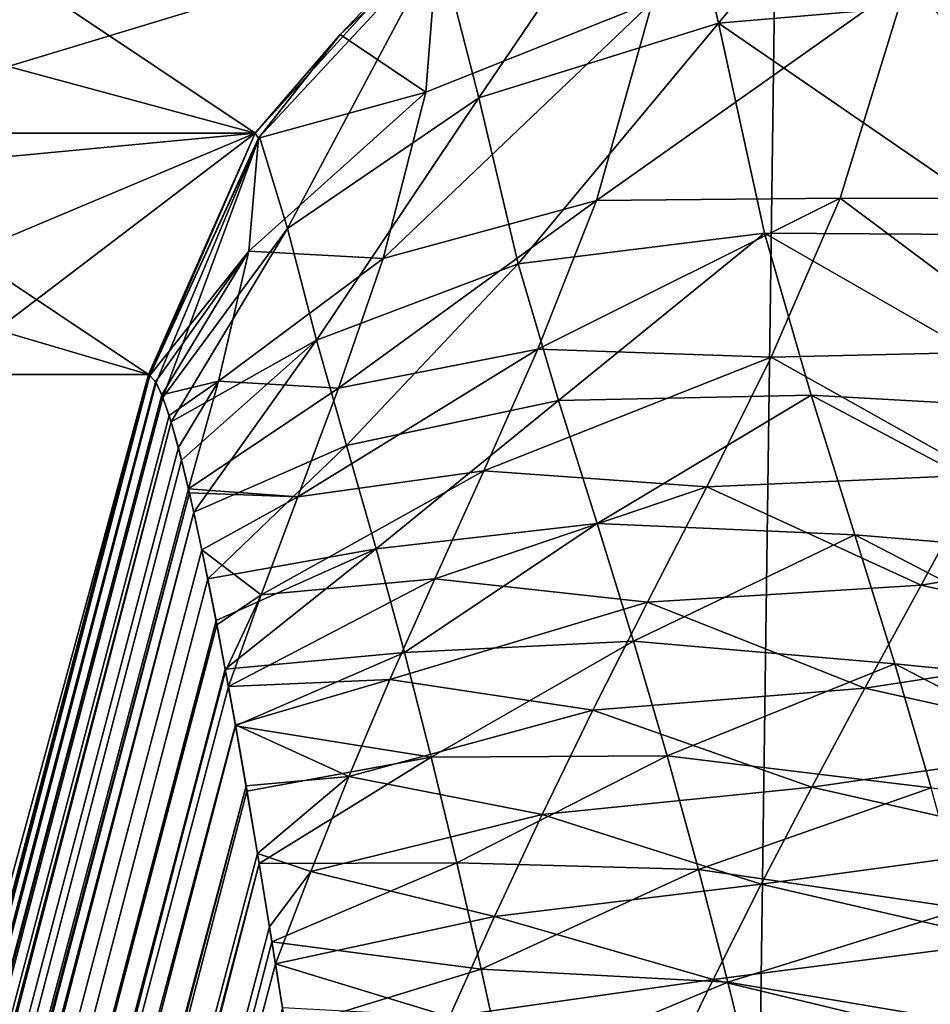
# Model space of a CAD drawing. Header units: millimetres. Extents: x -271.8 to -228.2, y -33.7 to 39.
# Tile 254 of 309: x -233.516 to -233.296, y 19.889 to 20.126. Entities that reach past the tile are written whole.
import ezdxf

# ---------------------------------------------------------------- set-up
doc = ezdxf.new("R2010")
doc.units = ezdxf.units.MM
doc.header["$LTSCALE"] = 21.359881
for name, color, linetype in [('228', 7, 'CONTINUOUS'), ('229', 7, 'CONTINUOUS'), ('238', 7, 'CONTINUOUS'), ('240', 7, 'CONTINUOUS'), ('244', 7, 'CONTINUOUS'), ('245', 7, 'CONTINUOUS'), ('246', 7, 'CONTINUOUS'), ('67', 7, 'CONTINUOUS'), ('68', 7, 'CONTINUOUS'), ('69', 7, 'CONTINUOUS'), ('71', 7, 'CONTINUOUS'), ('76', 7, 'CONTINUOUS'), ('77', 7, 'CONTINUOUS'), ('80', 7, 'CONTINUOUS')]:
    doc.layers.add(name, color=color, linetype=linetype)

msp = doc.modelspace()

# ---------------------------------------------------------------- linework, layer by layer
at = {"layer": '228', "color": 3, "linetype": 'CONTINUOUS'}
for points in [[(-233.54822, 20.12957, 2.60759), (-233.57251, 20.09896, 2.60374), (-233.41673, 20.14613, 1.75154), (-233.54822, 20.12957, 2.60759)], [(-233.41673, 20.14613, 1.75154), (-233.57251, 20.09896, 2.60374), (-233.45945, 20.09896, 1.74704), (-233.41673, 20.14613, 1.75154)], [(-233.59811, 20.04067, 2.59968), (-233.53612, 20.04067, 2.17276), (-233.45945, 20.09896, 1.74704), (-233.59811, 20.04067, 2.59968)], [(-233.5793, 20.08763, 2.60266), (-233.59811, 20.04067, 2.59968), (-233.45945, 20.09896, 1.74704), (-233.5793, 20.08763, 2.60266)], [(-233.57251, 20.09896, 2.60374), (-233.5793, 20.08763, 2.60266), (-233.45945, 20.09896, 1.74704), (-233.57251, 20.09896, 2.60374)], [(-233.53612, 20.04067, 2.17276), (-233.48523, 20.04067, 1.74432), (-233.45945, 20.09896, 1.74704), (-233.53612, 20.04067, 2.17276)]]:
    msp.add_3dface(points, dxfattribs=at)
at = {"layer": '229', "color": 3, "linetype": 'CONTINUOUS'}
for points in [[(-233.55316, 20.12427, -2.6068), (-233.53008, 20.14613, -2.61046), (-233.45945, 20.09896, -1.74704), (-233.55316, 20.12427, -2.6068)], [(-233.45945, 20.09896, -1.74704), (-233.53008, 20.14613, -2.61046), (-233.41673, 20.14613, -1.75155), (-233.45945, 20.09896, -1.74704)], [(-233.57251, 20.09896, -2.60373), (-233.55316, 20.12427, -2.6068), (-233.45945, 20.09896, -1.74704), (-233.57251, 20.09896, -2.60373)], [(-233.57251, 20.09896, -2.60373), (-233.48523, 20.04067, -1.74432), (-233.58762, 20.07086, -2.60134), (-233.57251, 20.09896, -2.60373)], [(-233.48523, 20.04067, -1.74432), (-233.57251, 20.09896, -2.60373), (-233.45945, 20.09896, -1.74704), (-233.48523, 20.04067, -1.74432)], [(-233.48523, 20.04067, -1.74432), (-233.53612, 20.04067, -2.17273), (-233.58762, 20.07086, -2.60134), (-233.48523, 20.04067, -1.74432)]]:
    msp.add_3dface(points, dxfattribs=at)
at = {"layer": '238', "color": 3, "linetype": 'CONTINUOUS'}
for points in [[(-233.48493, 20.04043, 1.74086), (-234.04624, 17.90731, 1.69157), (-234.66644, 15.52425, 1.5975), (-233.48493, 20.04043, 1.74086)], [(-233.48493, 20.04043, 1.74086), (-234.66644, 15.52425, 1.5975), (-233.48344, 20.03873, 1.7261), (-233.48493, 20.04043, 1.74086)], [(-233.48344, 20.03873, 1.7261), (-234.66644, 15.52425, 1.5975), (-233.48178, 20.03515, 1.7118), (-233.48344, 20.03873, 1.7261)], [(-233.48178, 20.03515, 1.7118), (-234.66644, 15.52425, 1.5975), (-233.47979, 20.02927, 1.69673), (-233.48178, 20.03515, 1.7118)], [(-234.66644, 15.52425, 1.5975), (-234.65391, 15.52638, 1.56024), (-233.47979, 20.02927, 1.69673), (-234.66644, 15.52425, 1.5975)], [(-233.47979, 20.02927, 1.69673), (-234.65391, 15.52638, 1.56024), (-233.47725, 20.02001, 1.67977), (-233.47979, 20.02927, 1.69673)], [(-233.47725, 20.02001, 1.67977), (-234.65391, 15.52638, 1.56024), (-233.4743, 20.00746, 1.66233), (-233.47725, 20.02001, 1.67977)], [(-234.65391, 15.52638, 1.56024), (-234.63662, 15.52968, 1.52567), (-233.4743, 20.00746, 1.66233), (-234.65391, 15.52638, 1.56024)], [(-233.4743, 20.00746, 1.66233), (-234.63662, 15.52968, 1.52567), (-233.4709, 19.99133, 1.64455), (-233.4743, 20.00746, 1.66233)], [(-233.4709, 19.99133, 1.64455), (-234.63662, 15.52968, 1.52567), (-233.46893, 19.98129, 1.6351), (-233.4709, 19.99133, 1.64455)], [(-233.46893, 19.98129, 1.6351), (-234.63662, 15.52968, 1.52567), (-233.46672, 19.96956, 1.62513), (-233.46893, 19.98129, 1.6351)], [(-234.63662, 15.52968, 1.52567), (-234.6147, 15.53409, 1.4936), (-233.46672, 19.96956, 1.62513), (-234.63662, 15.52968, 1.52567)], [(-233.46672, 19.96956, 1.62513), (-234.6147, 15.53409, 1.4936), (-233.46423, 19.95583, 1.61462), (-233.46672, 19.96956, 1.62513)], [(-233.46423, 19.95583, 1.61462), (-234.6147, 15.53409, 1.4936), (-233.46147, 19.94003, 1.60371), (-233.46423, 19.95583, 1.61462)], [(-233.46147, 19.94003, 1.60371), (-234.6147, 15.53409, 1.4936), (-233.45853, 19.9226, 1.59283), (-233.46147, 19.94003, 1.60371)], [(-234.6147, 15.53409, 1.4936), (-234.58832, 15.53959, 1.46424), (-233.45853, 19.9226, 1.59283), (-234.6147, 15.53409, 1.4936)], [(-233.45853, 19.9226, 1.59283), (-234.58832, 15.53959, 1.46424), (-233.45543, 19.90364, 1.58212), (-233.45853, 19.9226, 1.59283)], [(-233.45543, 19.90364, 1.58212), (-234.58832, 15.53959, 1.46424), (-233.45208, 19.8826, 1.57133), (-233.45543, 19.90364, 1.58212)]]:
    msp.add_3dface(points, dxfattribs=at)
at = {"layer": '240', "color": 3, "linetype": 'CONTINUOUS'}
for points in [[(-234.1043, 17.68666, -1.68647), (-233.48493, 20.04043, -1.74086), (-233.48356, 20.03892, -1.7272), (-234.1043, 17.68666, -1.68647)], [(-234.67354, 15.52339, -1.63648), (-234.1043, 17.68666, -1.68647), (-233.48356, 20.03892, -1.7272), (-234.67354, 15.52339, -1.63648)], [(-233.48205, 20.03582, -1.71398), (-234.67354, 15.52339, -1.63648), (-233.48356, 20.03892, -1.7272), (-233.48205, 20.03582, -1.71398)], [(-234.66687, 15.52418, -1.59918), (-234.67354, 15.52339, -1.63648), (-233.48205, 20.03582, -1.71398), (-234.66687, 15.52418, -1.59918)], [(-233.48027, 20.03081, -1.70018), (-234.66687, 15.52418, -1.59918), (-233.48205, 20.03582, -1.71398), (-233.48027, 20.03081, -1.70018)], [(-233.47804, 20.02306, -1.6848), (-234.66687, 15.52418, -1.59918), (-233.48027, 20.03081, -1.70018), (-233.47804, 20.02306, -1.6848)], [(-233.47557, 20.01308, -1.66961), (-234.66687, 15.52418, -1.59918), (-233.47804, 20.02306, -1.6848), (-233.47557, 20.01308, -1.66961)], [(-233.47535, 20.01214, -1.66833), (-234.66687, 15.52418, -1.59918), (-233.47557, 20.01308, -1.66961), (-233.47535, 20.01214, -1.66833)], [(-234.65516, 15.52616, -1.56329), (-234.66687, 15.52418, -1.59918), (-233.47535, 20.01214, -1.66833), (-234.65516, 15.52616, -1.56329)], [(-233.47233, 19.99832, -1.65179), (-234.65516, 15.52616, -1.56329), (-233.47535, 20.01214, -1.66833), (-233.47233, 19.99832, -1.65179)], [(-233.46873, 19.98025, -1.63417), (-234.65516, 15.52616, -1.56329), (-233.47233, 19.99832, -1.65179), (-233.46873, 19.98025, -1.63417)], [(-234.63836, 15.52934, -1.52867), (-234.65516, 15.52616, -1.56329), (-233.46873, 19.98025, -1.63417), (-234.63836, 15.52934, -1.52867)], [(-233.46662, 19.96904, -1.62472), (-234.63836, 15.52934, -1.52867), (-233.46873, 19.98025, -1.63417), (-233.46662, 19.96904, -1.62472)], [(-233.46594, 19.96532, -1.62177), (-234.63836, 15.52934, -1.52867), (-233.46662, 19.96904, -1.62472), (-233.46594, 19.96532, -1.62177)], [(-233.46427, 19.95608, -1.6148), (-234.63836, 15.52934, -1.52867), (-233.46594, 19.96532, -1.62177), (-233.46427, 19.95608, -1.6148)], [(-233.46169, 19.94132, -1.60456), (-234.63836, 15.52934, -1.52867), (-233.46427, 19.95608, -1.6148), (-233.46169, 19.94132, -1.60456)], [(-234.61679, 15.53367, -1.49628), (-234.63836, 15.52934, -1.52867), (-233.46169, 19.94132, -1.60456), (-234.61679, 15.53367, -1.49628)], [(-233.45893, 19.92502, -1.59428), (-234.61679, 15.53367, -1.49628), (-233.46169, 19.94132, -1.60456), (-233.45893, 19.92502, -1.59428)], [(-233.45602, 19.90729, -1.5841), (-234.61679, 15.53367, -1.49628), (-233.45893, 19.92502, -1.59428), (-233.45602, 19.90729, -1.5841)], [(-233.45458, 19.89838, -1.57932), (-234.61679, 15.53367, -1.49628), (-233.45602, 19.90729, -1.5841), (-233.45458, 19.89838, -1.57932)], [(-233.4529, 19.88777, -1.57388), (-234.61679, 15.53367, -1.49628), (-233.45458, 19.89838, -1.57932), (-233.4529, 19.88777, -1.57388)]]:
    msp.add_3dface(points, dxfattribs=at)
at = {"layer": '244', "color": 3, "linetype": 'CONTINUOUS'}
for points in [[(-233.41539, 20.14453, -1.73194), (-233.41826, 20.10888, -1.65816), (-233.43891, 20.12285, -1.73317), (-233.41539, 20.14453, -1.73194)], [(-233.41539, 20.14453, -1.73194), (-233.36347, 20.13072, -1.63495), (-233.41826, 20.10888, -1.65816), (-233.41539, 20.14453, -1.73194)], [(-233.30193, 20.13582, -1.62105), (-233.31809, 20.08329, -1.57718), (-233.37701, 20.08275, -1.59741), (-233.30193, 20.13582, -1.62105)], [(-233.36347, 20.13072, -1.63495), (-233.30193, 20.13582, -1.62105), (-233.37701, 20.08275, -1.59741), (-233.36347, 20.13072, -1.63495)], [(-233.30193, 20.13582, -1.62105), (-233.25275, 20.08315, -1.58008), (-233.31809, 20.08329, -1.57718), (-233.30193, 20.13582, -1.62105)], [(-233.23787, 20.13254, -1.62853), (-233.25275, 20.08315, -1.58008), (-233.30193, 20.13582, -1.62105), (-233.23787, 20.13254, -1.62853)], [(-233.36347, 20.13072, -1.63495), (-233.37701, 20.08275, -1.59741), (-233.42857, 20.06874, -1.63015), (-233.36347, 20.13072, -1.63495)], [(-233.41826, 20.10888, -1.65816), (-233.36347, 20.13072, -1.63495), (-233.42857, 20.06874, -1.63015), (-233.41826, 20.10888, -1.65816)], [(-233.43891, 20.12285, -1.73317), (-233.41826, 20.10888, -1.65816), (-233.45868, 20.09776, -1.7351), (-233.43891, 20.12285, -1.73317)], [(-233.41826, 20.10888, -1.65816), (-233.42857, 20.06874, -1.63015), (-233.46102, 20.07051, -1.68682), (-233.41826, 20.10888, -1.65816)], [(-233.45868, 20.09776, -1.7351), (-233.41826, 20.10888, -1.65816), (-233.46102, 20.07051, -1.68682), (-233.45868, 20.09776, -1.7351)], [(-233.48493, 20.04043, -1.74086), (-233.45868, 20.09776, -1.7351), (-233.46102, 20.07051, -1.68682), (-233.48493, 20.04043, -1.74086)], [(-233.31809, 20.08329, -1.57718), (-233.33481, 20.04486, -1.55872), (-233.39114, 20.04678, -1.58325), (-233.31809, 20.08329, -1.57718)], [(-233.37701, 20.08275, -1.59741), (-233.31809, 20.08329, -1.57718), (-233.39114, 20.04678, -1.58325), (-233.37701, 20.08275, -1.59741)], [(-233.31809, 20.08329, -1.57718), (-233.2688, 20.0464, -1.5566), (-233.33481, 20.04486, -1.55872), (-233.31809, 20.08329, -1.57718)], [(-233.25275, 20.08315, -1.58008), (-233.2688, 20.0464, -1.5566), (-233.31809, 20.08329, -1.57718), (-233.25275, 20.08315, -1.58008)], [(-233.37701, 20.08275, -1.59741), (-233.39114, 20.04678, -1.58325), (-233.43935, 20.03736, -1.62118), (-233.37701, 20.08275, -1.59741)], [(-233.42857, 20.06874, -1.63015), (-233.37701, 20.08275, -1.59741), (-233.43935, 20.03736, -1.62118), (-233.42857, 20.06874, -1.63015)], [(-233.48356, 20.03892, -1.7272), (-233.48493, 20.04043, -1.74086), (-233.46102, 20.07051, -1.68682), (-233.48356, 20.03892, -1.7272)], [(-233.48205, 20.03582, -1.71398), (-233.48356, 20.03892, -1.7272), (-233.46102, 20.07051, -1.68682), (-233.48205, 20.03582, -1.71398)], [(-233.48205, 20.03582, -1.71398), (-233.46102, 20.07051, -1.68682), (-233.46832, 20.03909, -1.67174), (-233.48205, 20.03582, -1.71398)], [(-233.46102, 20.07051, -1.68682), (-233.42857, 20.06874, -1.63015), (-233.46832, 20.03909, -1.67174), (-233.46102, 20.07051, -1.68682)], [(-233.42857, 20.06874, -1.63015), (-233.43935, 20.03736, -1.62118), (-233.46832, 20.03909, -1.67174), (-233.42857, 20.06874, -1.63015)], [(-233.39114, 20.04678, -1.58325), (-233.4042, 20.01744, -1.57741), (-233.4492, 20.01114, -1.61901), (-233.39114, 20.04678, -1.58325)], [(-233.43935, 20.03736, -1.62118), (-233.39114, 20.04678, -1.58325), (-233.4492, 20.01114, -1.61901), (-233.43935, 20.03736, -1.62118)], [(-233.39114, 20.04678, -1.58325), (-233.33481, 20.04486, -1.55872), (-233.4042, 20.01744, -1.57741), (-233.39114, 20.04678, -1.58325)], [(-233.2688, 20.0464, -1.5566), (-233.28415, 20.01647, -1.54252), (-233.33481, 20.04486, -1.55872), (-233.2688, 20.0464, -1.5566)], [(-233.33481, 20.04486, -1.55872), (-233.35036, 20.01359, -1.54924), (-233.4042, 20.01744, -1.57741), (-233.33481, 20.04486, -1.55872)], [(-233.33481, 20.04486, -1.55872), (-233.28415, 20.01647, -1.54252), (-233.35036, 20.01359, -1.54924), (-233.33481, 20.04486, -1.55872)], [(-233.48027, 20.03081, -1.70018), (-233.48205, 20.03582, -1.71398), (-233.46832, 20.03909, -1.67174), (-233.48027, 20.03081, -1.70018)], [(-233.47804, 20.02306, -1.6848), (-233.48027, 20.03081, -1.70018), (-233.46832, 20.03909, -1.67174), (-233.47804, 20.02306, -1.6848)], [(-233.47557, 20.01308, -1.66961), (-233.47804, 20.02306, -1.6848), (-233.46832, 20.03909, -1.67174), (-233.47557, 20.01308, -1.66961)], [(-233.43935, 20.03736, -1.62118), (-233.47557, 20.01308, -1.66961), (-233.46832, 20.03909, -1.67174), (-233.43935, 20.03736, -1.62118)], [(-233.47557, 20.01308, -1.66961), (-233.43935, 20.03736, -1.62118), (-233.4492, 20.01114, -1.61901), (-233.47557, 20.01308, -1.66961)], [(-233.4042, 20.01744, -1.57741), (-233.41607, 19.99137, -1.57519), (-233.45802, 19.98749, -1.61967), (-233.4042, 20.01744, -1.57741)], [(-233.4492, 20.01114, -1.61901), (-233.4042, 20.01744, -1.57741), (-233.45802, 19.98749, -1.61967), (-233.4492, 20.01114, -1.61901)], [(-233.4042, 20.01744, -1.57741), (-233.35036, 20.01359, -1.54924), (-233.41607, 19.99137, -1.57519), (-233.4042, 20.01744, -1.57741)], [(-233.28415, 20.01647, -1.54252), (-233.29859, 19.98985, -1.53295), (-233.35036, 20.01359, -1.54924), (-233.28415, 20.01647, -1.54252)], [(-233.28415, 20.01647, -1.54252), (-233.22433, 20.00213, -1.55104), (-233.29859, 19.98985, -1.53295), (-233.28415, 20.01647, -1.54252)], [(-233.47535, 20.01214, -1.66833), (-233.47557, 20.01308, -1.66961), (-233.4492, 20.01114, -1.61901), (-233.47535, 20.01214, -1.66833)], [(-233.47233, 19.99832, -1.65179), (-233.47535, 20.01214, -1.66833), (-233.4492, 20.01114, -1.61901), (-233.47233, 19.99832, -1.65179)], [(-233.35036, 20.01359, -1.54924), (-233.36466, 19.98572, -1.54384), (-233.41607, 19.99137, -1.57519), (-233.35036, 20.01359, -1.54924)], [(-233.35036, 20.01359, -1.54924), (-233.29859, 19.98985, -1.53295), (-233.36466, 19.98572, -1.54384), (-233.35036, 20.01359, -1.54924)], [(-233.47233, 19.99832, -1.65179), (-233.4492, 20.01114, -1.61901), (-233.45802, 19.98749, -1.61967), (-233.47233, 19.99832, -1.65179)], [(-233.22433, 20.00213, -1.55104), (-233.2385, 19.97618, -1.53812), (-233.29859, 19.98985, -1.53295), (-233.22433, 20.00213, -1.55104)], [(-233.46873, 19.98025, -1.63417), (-233.47233, 19.99832, -1.65179), (-233.45802, 19.98749, -1.61967), (-233.46873, 19.98025, -1.63417)], [(-233.46594, 19.96532, -1.62177), (-233.41607, 19.99137, -1.57519), (-233.42691, 19.967, -1.57485), (-233.46594, 19.96532, -1.62177)], [(-233.41607, 19.99137, -1.57519), (-233.46594, 19.96532, -1.62177), (-233.45802, 19.98749, -1.61967), (-233.41607, 19.99137, -1.57519)], [(-233.41607, 19.99137, -1.57519), (-233.36466, 19.98572, -1.54384), (-233.42691, 19.967, -1.57485), (-233.41607, 19.99137, -1.57519)], [(-233.29859, 19.98985, -1.53295), (-233.31217, 19.96495, -1.526), (-233.36466, 19.98572, -1.54384), (-233.29859, 19.98985, -1.53295)], [(-233.29859, 19.98985, -1.53295), (-233.2385, 19.97618, -1.53812), (-233.31217, 19.96495, -1.526), (-233.29859, 19.98985, -1.53295)], [(-233.46662, 19.96904, -1.62472), (-233.46873, 19.98025, -1.63417), (-233.45802, 19.98749, -1.61967), (-233.46662, 19.96904, -1.62472)], [(-233.46594, 19.96532, -1.62177), (-233.46662, 19.96904, -1.62472), (-233.45802, 19.98749, -1.61967), (-233.46594, 19.96532, -1.62177)], [(-233.36466, 19.98572, -1.54384), (-233.37788, 19.95959, -1.54071), (-233.42691, 19.967, -1.57485), (-233.36466, 19.98572, -1.54384)], [(-233.36466, 19.98572, -1.54384), (-233.31217, 19.96495, -1.526), (-233.37788, 19.95959, -1.54071), (-233.36466, 19.98572, -1.54384)], [(-233.2385, 19.97618, -1.53812), (-233.25205, 19.95147, -1.52792), (-233.31217, 19.96495, -1.526), (-233.2385, 19.97618, -1.53812)], [(-233.46427, 19.95608, -1.6148), (-233.46594, 19.96532, -1.62177), (-233.42691, 19.967, -1.57485), (-233.46427, 19.95608, -1.6148)], [(-233.46427, 19.95608, -1.6148), (-233.42691, 19.967, -1.57485), (-233.43686, 19.94357, -1.57565), (-233.46427, 19.95608, -1.6148)], [(-233.42691, 19.967, -1.57485), (-233.37788, 19.95959, -1.54071), (-233.43686, 19.94357, -1.57565), (-233.42691, 19.967, -1.57485)], [(-233.31217, 19.96495, -1.526), (-233.325, 19.941, -1.5208), (-233.37788, 19.95959, -1.54071), (-233.31217, 19.96495, -1.526)], [(-233.31217, 19.96495, -1.526), (-233.25205, 19.95147, -1.52792), (-233.325, 19.941, -1.5208), (-233.31217, 19.96495, -1.526)], [(-233.37788, 19.95959, -1.54071), (-233.39017, 19.93442, -1.53903), (-233.43686, 19.94357, -1.57565), (-233.37788, 19.95959, -1.54071)], [(-233.37788, 19.95959, -1.54071), (-233.325, 19.941, -1.5208), (-233.39017, 19.93442, -1.53903), (-233.37788, 19.95959, -1.54071)], [(-233.46169, 19.94132, -1.60456), (-233.46427, 19.95608, -1.6148), (-233.43686, 19.94357, -1.57565), (-233.46169, 19.94132, -1.60456)], [(-233.25205, 19.95147, -1.52792), (-233.26505, 19.92742, -1.51961), (-233.325, 19.941, -1.5208), (-233.25205, 19.95147, -1.52792)], [(-233.45893, 19.92502, -1.59428), (-233.46169, 19.94132, -1.60456), (-233.43686, 19.94357, -1.57565), (-233.45893, 19.92502, -1.59428)], [(-233.45893, 19.92502, -1.59428), (-233.43686, 19.94357, -1.57565), (-233.44605, 19.92069, -1.5772), (-233.45893, 19.92502, -1.59428)], [(-233.43686, 19.94357, -1.57565), (-233.39017, 19.93442, -1.53903), (-233.44605, 19.92069, -1.5772), (-233.43686, 19.94357, -1.57565)], [(-233.325, 19.941, -1.5208), (-233.33719, 19.91761, -1.51686), (-233.39017, 19.93442, -1.53903), (-233.325, 19.941, -1.5208)], [(-233.325, 19.941, -1.5208), (-233.26505, 19.92742, -1.51961), (-233.33719, 19.91761, -1.51686), (-233.325, 19.941, -1.5208)], [(-233.39017, 19.93442, -1.53903), (-233.40168, 19.90981, -1.53838), (-233.44605, 19.92069, -1.5772), (-233.39017, 19.93442, -1.53903)], [(-233.39017, 19.93442, -1.53903), (-233.33719, 19.91761, -1.51686), (-233.40168, 19.90981, -1.53838), (-233.39017, 19.93442, -1.53903)], [(-233.26505, 19.92742, -1.51961), (-233.27757, 19.90375, -1.51272), (-233.33719, 19.91761, -1.51686), (-233.26505, 19.92742, -1.51961)], [(-233.45602, 19.90729, -1.5841), (-233.45893, 19.92502, -1.59428), (-233.44605, 19.92069, -1.5772), (-233.45602, 19.90729, -1.5841)], [(-233.45458, 19.89838, -1.57932), (-233.45602, 19.90729, -1.5841), (-233.44605, 19.92069, -1.5772), (-233.45458, 19.89838, -1.57932)], [(-233.40168, 19.90981, -1.53838), (-233.45458, 19.89838, -1.57932), (-233.44605, 19.92069, -1.5772), (-233.40168, 19.90981, -1.53838)], [(-233.33719, 19.91761, -1.51686), (-233.34882, 19.89457, -1.51391), (-233.40168, 19.90981, -1.53838), (-233.33719, 19.91761, -1.51686)], [(-233.33719, 19.91761, -1.51686), (-233.27757, 19.90375, -1.51272), (-233.34882, 19.89457, -1.51391), (-233.33719, 19.91761, -1.51686)], [(-233.45458, 19.89838, -1.57932), (-233.40168, 19.90981, -1.53838), (-233.41251, 19.88556, -1.5385), (-233.45458, 19.89838, -1.57932)], [(-233.40168, 19.90981, -1.53838), (-233.34882, 19.89457, -1.51391), (-233.41251, 19.88556, -1.5385), (-233.40168, 19.90981, -1.53838)], [(-233.27757, 19.90375, -1.51272), (-233.28965, 19.88029, -1.50697), (-233.34882, 19.89457, -1.51391), (-233.27757, 19.90375, -1.51272)], [(-233.4529, 19.88777, -1.57388), (-233.45458, 19.89838, -1.57932), (-233.41251, 19.88556, -1.5385), (-233.4529, 19.88777, -1.57388)], [(-233.34882, 19.89457, -1.51391), (-233.35995, 19.87175, -1.51174), (-233.41251, 19.88556, -1.5385), (-233.34882, 19.89457, -1.51391)], [(-233.34882, 19.89457, -1.51391), (-233.28965, 19.88029, -1.50697), (-233.35995, 19.87175, -1.51174), (-233.34882, 19.89457, -1.51391)]]:
    msp.add_3dface(points, dxfattribs=at)
at = {"layer": '245', "color": 3, "linetype": 'CONTINUOUS'}
for points in [[(-233.45945, 20.09896, -1.74704), (-233.41673, 20.14613, -1.75155), (-233.43891, 20.12285, -1.73317), (-233.45945, 20.09896, -1.74704)], [(-233.41673, 20.14613, -1.75155), (-233.41539, 20.14453, -1.73194), (-233.43891, 20.12285, -1.73317), (-233.41673, 20.14613, -1.75155)], [(-233.45945, 20.09896, -1.74704), (-233.43891, 20.12285, -1.73317), (-233.45868, 20.09776, -1.7351), (-233.45945, 20.09896, -1.74704)], [(-233.48507, 20.04061, -1.74259), (-233.48523, 20.04067, -1.74432), (-233.45945, 20.09896, -1.74704), (-233.48507, 20.04061, -1.74259)], [(-233.48493, 20.04043, -1.74086), (-233.48507, 20.04061, -1.74259), (-233.45945, 20.09896, -1.74704), (-233.48493, 20.04043, -1.74086)], [(-233.48493, 20.04043, -1.74086), (-233.45945, 20.09896, -1.74704), (-233.45868, 20.09776, -1.7351), (-233.48493, 20.04043, -1.74086)]]:
    msp.add_3dface(points, dxfattribs=at)
at = {"layer": '246', "color": 3, "linetype": 'CONTINUOUS'}
for points in [[(-233.35918, 20.17567, 1.73177), (-233.34756, 20.12555, 1.62082), (-233.29654, 20.18756, 1.73459), (-233.35918, 20.17567, 1.73177)], [(-233.29654, 20.18756, 1.73459), (-233.34756, 20.12555, 1.62082), (-233.28437, 20.13097, 1.61551), (-233.29654, 20.18756, 1.73459)], [(-233.41504, 20.14481, 1.73193), (-233.40547, 20.10752, 1.64153), (-233.35918, 20.17567, 1.73177), (-233.41504, 20.14481, 1.73193)], [(-233.35918, 20.17567, 1.73177), (-233.40547, 20.10752, 1.64153), (-233.34756, 20.12555, 1.62082), (-233.35918, 20.17567, 1.73177)], [(-233.45843, 20.09813, 1.73507), (-233.4517, 20.07593, 1.67229), (-233.41504, 20.14481, 1.73193), (-233.45843, 20.09813, 1.73507)], [(-233.41504, 20.14481, 1.73193), (-233.4517, 20.07593, 1.67229), (-233.40547, 20.10752, 1.64153), (-233.41504, 20.14481, 1.73193)], [(-233.28437, 20.13097, 1.61551), (-233.34756, 20.12555, 1.62082), (-233.27314, 20.07446, 1.57095), (-233.28437, 20.13097, 1.61551)], [(-233.40547, 20.10752, 1.64153), (-233.39594, 20.06745, 1.59896), (-233.34756, 20.12555, 1.62082), (-233.40547, 20.10752, 1.64153)], [(-233.34756, 20.12555, 1.62082), (-233.39594, 20.06745, 1.59896), (-233.33638, 20.07482, 1.57552), (-233.34756, 20.12555, 1.62082)], [(-233.34756, 20.12555, 1.62082), (-233.33638, 20.07482, 1.57552), (-233.27314, 20.07446, 1.57095), (-233.34756, 20.12555, 1.62082)], [(-233.4517, 20.07593, 1.67229), (-233.44467, 20.04895, 1.63605), (-233.40547, 20.10752, 1.64153), (-233.4517, 20.07593, 1.67229)], [(-233.40547, 20.10752, 1.64153), (-233.44467, 20.04895, 1.63605), (-233.39594, 20.06745, 1.59896), (-233.40547, 20.10752, 1.64153)], [(-233.48493, 20.04043, 1.74086), (-233.48344, 20.03873, 1.7261), (-233.45843, 20.09813, 1.73507), (-233.48493, 20.04043, 1.74086)], [(-233.48344, 20.03873, 1.7261), (-233.48178, 20.03515, 1.7118), (-233.45843, 20.09813, 1.73507), (-233.48344, 20.03873, 1.7261)], [(-233.45843, 20.09813, 1.73507), (-233.48178, 20.03515, 1.7118), (-233.4517, 20.07593, 1.67229), (-233.45843, 20.09813, 1.73507)], [(-233.48178, 20.03515, 1.7118), (-233.47979, 20.02927, 1.69673), (-233.4517, 20.07593, 1.67229), (-233.48178, 20.03515, 1.7118)], [(-233.4517, 20.07593, 1.67229), (-233.47979, 20.02927, 1.69673), (-233.44467, 20.04895, 1.63605), (-233.4517, 20.07593, 1.67229)], [(-233.39594, 20.06745, 1.59896), (-233.38619, 20.03445, 1.57389), (-233.33638, 20.07482, 1.57552), (-233.39594, 20.06745, 1.59896)], [(-233.33638, 20.07482, 1.57552), (-233.38619, 20.03445, 1.57389), (-233.32514, 20.03568, 1.55253), (-233.33638, 20.07482, 1.57552)], [(-233.33638, 20.07482, 1.57552), (-233.32514, 20.03568, 1.55253), (-233.26202, 20.03216, 1.55136), (-233.33638, 20.07482, 1.57552)], [(-233.27314, 20.07446, 1.57095), (-233.33638, 20.07482, 1.57552), (-233.26202, 20.03216, 1.55136), (-233.27314, 20.07446, 1.57095)], [(-233.44467, 20.04895, 1.63605), (-233.43738, 20.02358, 1.6108), (-233.39594, 20.06745, 1.59896), (-233.44467, 20.04895, 1.63605)], [(-233.39594, 20.06745, 1.59896), (-233.43738, 20.02358, 1.6108), (-233.38619, 20.03445, 1.57389), (-233.39594, 20.06745, 1.59896)], [(-233.47979, 20.02927, 1.69673), (-233.47725, 20.02001, 1.67977), (-233.44467, 20.04895, 1.63605), (-233.47979, 20.02927, 1.69673)], [(-233.47725, 20.02001, 1.67977), (-233.4743, 20.00746, 1.66233), (-233.44467, 20.04895, 1.63605), (-233.47725, 20.02001, 1.67977)], [(-233.44467, 20.04895, 1.63605), (-233.4743, 20.00746, 1.66233), (-233.43738, 20.02358, 1.6108), (-233.44467, 20.04895, 1.63605)], [(-233.38619, 20.03445, 1.57389), (-233.37684, 20.00469, 1.55597), (-233.32514, 20.03568, 1.55253), (-233.38619, 20.03445, 1.57389)], [(-233.32514, 20.03568, 1.55253), (-233.37684, 20.00469, 1.55597), (-233.31459, 20.00197, 1.53782), (-233.32514, 20.03568, 1.55253)], [(-233.32514, 20.03568, 1.55253), (-233.31459, 20.00197, 1.53782), (-233.25177, 19.99675, 1.54052), (-233.32514, 20.03568, 1.55253)], [(-233.26202, 20.03216, 1.55136), (-233.32514, 20.03568, 1.55253), (-233.25177, 19.99675, 1.54052), (-233.26202, 20.03216, 1.55136)], [(-233.43738, 20.02358, 1.6108), (-233.43025, 19.99861, 1.59087), (-233.38619, 20.03445, 1.57389), (-233.43738, 20.02358, 1.6108)], [(-233.38619, 20.03445, 1.57389), (-233.43025, 19.99861, 1.59087), (-233.37684, 20.00469, 1.55597), (-233.38619, 20.03445, 1.57389)], [(-233.4743, 20.00746, 1.66233), (-233.4709, 19.99133, 1.64455), (-233.43738, 20.02358, 1.6108), (-233.4743, 20.00746, 1.66233)], [(-233.43738, 20.02358, 1.6108), (-233.4709, 19.99133, 1.64455), (-233.43025, 19.99861, 1.59087), (-233.43738, 20.02358, 1.6108)], [(-233.43025, 19.99861, 1.59087), (-233.42343, 19.97354, 1.57428), (-233.37684, 20.00469, 1.55597), (-233.43025, 19.99861, 1.59087)], [(-233.37684, 20.00469, 1.55597), (-233.42343, 19.97354, 1.57428), (-233.36809, 19.9763, 1.54197), (-233.37684, 20.00469, 1.55597)], [(-233.37684, 20.00469, 1.55597), (-233.36809, 19.9763, 1.54197), (-233.31459, 20.00197, 1.53782), (-233.37684, 20.00469, 1.55597)], [(-233.31459, 20.00197, 1.53782), (-233.36809, 19.9763, 1.54197), (-233.30494, 19.97079, 1.5273), (-233.31459, 20.00197, 1.53782)], [(-233.31459, 20.00197, 1.53782), (-233.30494, 19.97079, 1.5273), (-233.24259, 19.96462, 1.53379), (-233.31459, 20.00197, 1.53782)], [(-233.25177, 19.99675, 1.54052), (-233.31459, 20.00197, 1.53782), (-233.24259, 19.96462, 1.53379), (-233.25177, 19.99675, 1.54052)], [(-233.4709, 19.99133, 1.64455), (-233.46893, 19.98129, 1.6351), (-233.43025, 19.99861, 1.59087), (-233.4709, 19.99133, 1.64455)], [(-233.46893, 19.98129, 1.6351), (-233.46672, 19.96956, 1.62513), (-233.43025, 19.99861, 1.59087), (-233.46893, 19.98129, 1.6351)], [(-233.43025, 19.99861, 1.59087), (-233.46672, 19.96956, 1.62513), (-233.42343, 19.97354, 1.57428), (-233.43025, 19.99861, 1.59087)], [(-233.42343, 19.97354, 1.57428), (-233.41693, 19.94827, 1.56008), (-233.36809, 19.9763, 1.54197), (-233.42343, 19.97354, 1.57428)], [(-233.36809, 19.9763, 1.54197), (-233.41693, 19.94827, 1.56008), (-233.35995, 19.94856, 1.53057), (-233.36809, 19.9763, 1.54197)], [(-233.36809, 19.9763, 1.54197), (-233.35995, 19.94856, 1.53057), (-233.30494, 19.97079, 1.5273), (-233.36809, 19.9763, 1.54197)], [(-233.46672, 19.96956, 1.62513), (-233.46423, 19.95583, 1.61462), (-233.42343, 19.97354, 1.57428), (-233.46672, 19.96956, 1.62513)], [(-233.42343, 19.97354, 1.57428), (-233.46423, 19.95583, 1.61462), (-233.41693, 19.94827, 1.56008), (-233.42343, 19.97354, 1.57428)], [(-233.30494, 19.97079, 1.5273), (-233.35995, 19.94856, 1.53057), (-233.29614, 19.9409, 1.51935), (-233.30494, 19.97079, 1.5273)], [(-233.30494, 19.97079, 1.5273), (-233.29614, 19.9409, 1.51935), (-233.23441, 19.93426, 1.52943), (-233.30494, 19.97079, 1.5273)], [(-233.24259, 19.96462, 1.53379), (-233.30494, 19.97079, 1.5273), (-233.23441, 19.93426, 1.52943), (-233.24259, 19.96462, 1.53379)], [(-233.46423, 19.95583, 1.61462), (-233.46147, 19.94003, 1.60371), (-233.41693, 19.94827, 1.56008), (-233.46423, 19.95583, 1.61462)], [(-233.46147, 19.94003, 1.60371), (-233.45853, 19.9226, 1.59283), (-233.41693, 19.94827, 1.56008), (-233.46147, 19.94003, 1.60371)], [(-233.41693, 19.94827, 1.56008), (-233.45853, 19.9226, 1.59283), (-233.41075, 19.92278, 1.54771), (-233.41693, 19.94827, 1.56008)], [(-233.41693, 19.94827, 1.56008), (-233.41075, 19.92278, 1.54771), (-233.35995, 19.94856, 1.53057), (-233.41693, 19.94827, 1.56008)], [(-233.35995, 19.94856, 1.53057), (-233.41075, 19.92278, 1.54771), (-233.35236, 19.92115, 1.52104), (-233.35995, 19.94856, 1.53057)], [(-233.35995, 19.94856, 1.53057), (-233.35236, 19.92115, 1.52104), (-233.29614, 19.9409, 1.51935), (-233.35995, 19.94856, 1.53057)], [(-233.29614, 19.9409, 1.51935), (-233.35236, 19.92115, 1.52104), (-233.28813, 19.91176, 1.51321), (-233.29614, 19.9409, 1.51935)], [(-233.45853, 19.9226, 1.59283), (-233.45543, 19.90364, 1.58212), (-233.41075, 19.92278, 1.54771), (-233.45853, 19.9226, 1.59283)], [(-233.41075, 19.92278, 1.54771), (-233.45543, 19.90364, 1.58212), (-233.40485, 19.8971, 1.53682), (-233.41075, 19.92278, 1.54771)], [(-233.41075, 19.92278, 1.54771), (-233.40485, 19.8971, 1.53682), (-233.35236, 19.92115, 1.52104), (-233.41075, 19.92278, 1.54771)], [(-233.35236, 19.92115, 1.52104), (-233.40485, 19.8971, 1.53682), (-233.34527, 19.89391, 1.51299), (-233.35236, 19.92115, 1.52104)], [(-233.35236, 19.92115, 1.52104), (-233.34527, 19.89391, 1.51299), (-233.28813, 19.91176, 1.51321), (-233.35236, 19.92115, 1.52104)], [(-233.28813, 19.91176, 1.51321), (-233.34527, 19.89391, 1.51299), (-233.2808, 19.88308, 1.50842), (-233.28813, 19.91176, 1.51321)], [(-233.45543, 19.90364, 1.58212), (-233.45208, 19.8826, 1.57133), (-233.40485, 19.8971, 1.53682), (-233.45543, 19.90364, 1.58212)], [(-233.40485, 19.8971, 1.53682), (-233.45208, 19.8826, 1.57133), (-233.3992, 19.87127, 1.52715), (-233.40485, 19.8971, 1.53682)], [(-233.40485, 19.8971, 1.53682), (-233.3992, 19.87127, 1.52715), (-233.34527, 19.89391, 1.51299), (-233.40485, 19.8971, 1.53682)], [(-233.34527, 19.89391, 1.51299), (-233.3992, 19.87127, 1.52715), (-233.33862, 19.86679, 1.50613), (-233.34527, 19.89391, 1.51299)], [(-233.34527, 19.89391, 1.51299), (-233.33862, 19.86679, 1.50613), (-233.2808, 19.88308, 1.50842), (-233.34527, 19.89391, 1.51299)]]:
    msp.add_3dface(points, dxfattribs=at)
at = {"layer": '67', "color": 3, "linetype": 'CONTINUOUS'}
for points in [[(-234.29743, 39, -15.04964), (-233.07774, 39, -13.6638), (-234.62512, 13, -14.73566), (-234.29743, 39, -15.04964)], [(-234.62512, 13, -14.73566), (-233.07774, 39, -13.6638), (-233.43083, 13, -13.37869), (-234.62512, 13, -14.73566)], [(-233.07774, 39, -13.6638), (-231.97993, 39, -12.17947), (-233.43083, 13, -13.37869), (-233.07774, 39, -13.6638)], [(-233.43083, 13, -13.37869), (-231.97993, 39, -12.17947), (-232.3559, 13, -11.92529), (-233.43083, 13, -13.37869)]]:
    msp.add_3dface(points, dxfattribs=at)
at = {"layer": '68', "color": 3, "linetype": 'CONTINUOUS'}
for points in [[(-233.43083, 13, 13.37869), (-234.29743, 39, 15.04964), (-234.62512, 13, 14.73566), (-233.43083, 13, 13.37869)], [(-233.07774, 39, 13.6638), (-234.29743, 39, 15.04964), (-233.43083, 13, 13.37869), (-233.07774, 39, 13.6638)], [(-232.3559, 13, 11.92529), (-233.07774, 39, 13.6638), (-233.43083, 13, 13.37869), (-232.3559, 13, 11.92529)]]:
    msp.add_3dface(points, dxfattribs=at)
at = {"layer": '69', "color": 1, "linetype": 'CONTINUOUS'}
for points in [[(-233.31156, 39, -11.68535), (-234.3935, 39, -13.09536), (-238.42174, 17.3, -8.96224), (-233.31156, 39, -11.68535)], [(-237.98267, 17.3, -8.36431), (-233.31156, 39, -11.68535), (-238.42174, 17.3, -8.96224), (-237.98267, 17.3, -8.36431)], [(-237.57445, 17.3, -7.74491), (-233.31156, 39, -11.68535), (-237.98267, 17.3, -8.36431), (-237.57445, 17.3, -7.74491)], [(-232.35664, 39, -10.18643), (-233.31156, 39, -11.68535), (-237.57445, 17.3, -7.74491), (-232.35664, 39, -10.18643)], [(-237.19812, 17.3, -7.10562), (-232.35664, 39, -10.18643), (-237.57445, 17.3, -7.74491), (-237.19812, 17.3, -7.10562)], [(-236.85466, 17.3, -6.4481), (-232.35664, 39, -10.18643), (-237.19812, 17.3, -7.10562), (-236.85466, 17.3, -6.4481)], [(-231.53597, 39, -8.60995), (-232.35664, 39, -10.18643), (-236.85466, 17.3, -6.4481), (-231.53597, 39, -8.60995)], [(-236.54494, 17.3, -5.77402), (-231.53597, 39, -8.60995), (-236.85466, 17.3, -6.4481), (-236.54494, 17.3, -5.77402)], [(-236.26976, 17.3, -5.08512), (-231.53597, 39, -8.60995), (-236.54494, 17.3, -5.77402), (-236.26976, 17.3, -5.08512)], [(-230.85581, 39, -6.96788), (-231.53597, 39, -8.60995), (-236.26976, 17.3, -5.08512), (-230.85581, 39, -6.96788)], [(-236.02983, 17.3, -4.38317), (-230.85581, 39, -6.96788), (-236.26976, 17.3, -5.08512), (-236.02983, 17.3, -4.38317)], [(-230.32137, 39, -5.27284), (-230.85581, 39, -6.96788), (-236.02983, 17.3, -4.38317), (-230.32137, 39, -5.27284)], [(-235.82575, 17.3, -3.66997), (-230.32137, 39, -5.27284), (-236.02983, 17.3, -4.38317), (-235.82575, 17.3, -3.66997)], [(-235.65807, 17.3, -2.94734), (-230.32137, 39, -5.27284), (-235.82575, 17.3, -3.66997), (-235.65807, 17.3, -2.94734)], [(-229.9367, 39, -3.53771), (-230.32137, 39, -5.27284), (-235.65807, 17.3, -2.94734), (-229.9367, 39, -3.53771)], [(-235.52719, 17.3, -2.21715), (-229.9367, 39, -3.53771), (-235.65807, 17.3, -2.94734), (-235.52719, 17.3, -2.21715)], [(-235.43347, 17.3, -1.48127), (-229.9367, 39, -3.53771), (-235.52719, 17.3, -2.21715), (-235.43347, 17.3, -1.48127)], [(-229.70472, 39, -1.77565), (-229.9367, 39, -3.53771), (-235.43347, 17.3, -1.48127), (-229.70472, 39, -1.77565)], [(-235.37714, 17.3, -0.74159), (-229.70472, 39, -1.77565), (-235.43347, 17.3, -1.48127), (-235.37714, 17.3, -0.74159)], [(-235.35835, 17.3), (-229.70472, 39, -1.77565), (-235.37714, 17.3, -0.74159), (-235.35835, 17.3)], [(-229.62719, 39), (-229.70472, 39, -1.77565), (-235.35835, 17.3), (-229.62719, 39)]]:
    msp.add_3dface(points, dxfattribs=at)
at = {"layer": '71', "color": 1, "linetype": 'CONTINUOUS'}
for points in [[(-234.3935, 39, 13.09536), (-233.31156, 39, 11.68535), (-238.42174, 17.3, 8.96224), (-234.3935, 39, 13.09536)], [(-238.42174, 17.3, 8.96224), (-233.31156, 39, 11.68535), (-237.98267, 17.3, 8.36431), (-238.42174, 17.3, 8.96224)], [(-233.31156, 39, 11.68535), (-232.35664, 39, 10.18643), (-237.98267, 17.3, 8.36431), (-233.31156, 39, 11.68535)], [(-237.98267, 17.3, 8.36431), (-232.35664, 39, 10.18643), (-237.57445, 17.3, 7.74491), (-237.98267, 17.3, 8.36431)], [(-237.57445, 17.3, 7.74491), (-232.35664, 39, 10.18643), (-237.19812, 17.3, 7.10562), (-237.57445, 17.3, 7.74491)], [(-232.35664, 39, 10.18643), (-231.53597, 39, 8.60995), (-237.19812, 17.3, 7.10562), (-232.35664, 39, 10.18643)], [(-237.19812, 17.3, 7.10562), (-231.53597, 39, 8.60995), (-236.85466, 17.3, 6.4481), (-237.19812, 17.3, 7.10562)], [(-236.85466, 17.3, 6.4481), (-231.53597, 39, 8.60995), (-236.54494, 17.3, 5.77402), (-236.85466, 17.3, 6.4481)], [(-231.53597, 39, 8.60995), (-230.85581, 39, 6.96788), (-236.54494, 17.3, 5.77402), (-231.53597, 39, 8.60995)], [(-236.54494, 17.3, 5.77402), (-230.85581, 39, 6.96788), (-236.26976, 17.3, 5.08512), (-236.54494, 17.3, 5.77402)], [(-236.26976, 17.3, 5.08512), (-230.85581, 39, 6.96788), (-236.02983, 17.3, 4.38317), (-236.26976, 17.3, 5.08512)], [(-230.85581, 39, 6.96788), (-230.32137, 39, 5.27284), (-236.02983, 17.3, 4.38317), (-230.85581, 39, 6.96788)], [(-236.02983, 17.3, 4.38317), (-230.32137, 39, 5.27284), (-235.82575, 17.3, 3.66997), (-236.02983, 17.3, 4.38317)], [(-230.32137, 39, 5.27284), (-229.9367, 39, 3.53771), (-235.82575, 17.3, 3.66997), (-230.32137, 39, 5.27284)], [(-235.82575, 17.3, 3.66997), (-229.9367, 39, 3.53771), (-235.65807, 17.3, 2.94734), (-235.82575, 17.3, 3.66997)], [(-235.65807, 17.3, 2.94734), (-229.9367, 39, 3.53771), (-235.52719, 17.3, 2.21715), (-235.65807, 17.3, 2.94734)], [(-229.9367, 39, 3.53771), (-229.70472, 39, 1.77565), (-235.52719, 17.3, 2.21715), (-229.9367, 39, 3.53771)], [(-235.52719, 17.3, 2.21715), (-229.70472, 39, 1.77565), (-235.43347, 17.3, 1.48127), (-235.52719, 17.3, 2.21715)], [(-235.43347, 17.3, 1.48127), (-229.70472, 39, 1.77565), (-235.37714, 17.3, 0.74159), (-235.43347, 17.3, 1.48127)], [(-229.70472, 39, 1.77565), (-229.62719, 39), (-235.37714, 17.3, 0.74159), (-229.70472, 39, 1.77565)], [(-229.62719, 39), (-235.35835, 17.3), (-235.37714, 17.3, 0.74159), (-229.62719, 39)]]:
    msp.add_3dface(points, dxfattribs=at)
at = {"layer": '76', "color": 3, "linetype": 'CONTINUOUS'}
for points in [[(-236.96162, 16.52339, -8.70577), (-237.40681, 16.52339, -9.33818), (-233.11938, 32.28784, -10.42683), (-236.96162, 16.52339, -8.70577)], [(-233.11938, 32.28784, -10.42683), (-237.40681, 16.52339, -9.33818), (-234.10625, 32.28784, -11.87697), (-233.11938, 32.28784, -10.42683)], [(-236.54815, 16.52339, -8.05218), (-236.96162, 16.52339, -8.70577), (-233.11938, 32.28784, -10.42683), (-236.54815, 16.52339, -8.05218)], [(-233.12918, 32.28784, 10.44268), (-234.11741, 32.28784, 11.8919), (-236.95354, 16.52339, 8.69366), (-233.12918, 32.28784, 10.44268)], [(-236.54195, 16.52339, 8.04182), (-233.12918, 32.28784, 10.44268), (-236.95354, 16.52339, 8.69366), (-236.54195, 16.52339, 8.04182)], [(-236.16741, 16.52339, -7.37899), (-236.54815, 16.52339, -8.05218), (-232.26445, 32.28784, -8.89519), (-236.16741, 16.52339, -7.37899)], [(-232.26445, 32.28784, -8.89519), (-236.54815, 16.52339, -8.05218), (-233.11938, 32.28784, -10.42683), (-232.26445, 32.28784, -8.89519)], [(-236.16291, 16.52339, 7.37054), (-233.12918, 32.28784, 10.44268), (-236.54195, 16.52339, 8.04182), (-236.16291, 16.52339, 7.37054)], [(-235.82034, 16.52339, -6.68784), (-236.16741, 16.52339, -7.37899), (-232.26445, 32.28784, -8.89519), (-235.82034, 16.52339, -6.68784)], [(-232.27282, 32.28784, 8.91185), (-233.12918, 32.28784, 10.44268), (-236.16291, 16.52339, 7.37054), (-232.27282, 32.28784, 8.91185)], [(-235.81733, 16.52339, 6.68145), (-232.27282, 32.28784, 8.91185), (-236.16291, 16.52339, 7.37054), (-235.81733, 16.52339, 6.68145)], [(-235.50778, 16.52339, -5.98041), (-235.82034, 16.52339, -6.68784), (-231.54814, 32.28784, -7.29403), (-235.50778, 16.52339, -5.98041)], [(-231.54814, 32.28784, -7.29403), (-235.82034, 16.52339, -6.68784), (-232.26445, 32.28784, -8.89519), (-231.54814, 32.28784, -7.29403)], [(-235.50605, 16.52339, 5.97622), (-232.27282, 32.28784, 8.91185), (-235.81733, 16.52339, 6.68145), (-235.50605, 16.52339, 5.97622)], [(-235.23048, 16.52339, -5.25844), (-235.50778, 16.52339, -5.98041), (-231.54814, 32.28784, -7.29403), (-235.23048, 16.52339, -5.25844)], [(-231.55509, 32.28784, 7.31158), (-232.27282, 32.28784, 8.91185), (-235.50605, 16.52339, 5.97622), (-231.55509, 32.28784, 7.31158)], [(-235.22982, 16.52339, 5.25658), (-231.55509, 32.28784, 7.31158), (-235.50605, 16.52339, 5.97622), (-235.22982, 16.52339, 5.25658)], [(-234.98913, 16.52339, -4.52369), (-235.23048, 16.52339, -5.25844), (-230.97604, 32.28784, -5.63585), (-234.98913, 16.52339, -4.52369)], [(-230.97604, 32.28784, -5.63585), (-235.23048, 16.52339, -5.25844), (-231.54814, 32.28784, -7.29403), (-230.97604, 32.28784, -5.63585)], [(-231.24998, 32.28784, 6.48927), (-231.55509, 32.28784, 7.31158), (-235.22982, 16.52339, 5.25658), (-231.24998, 32.28784, 6.48927)], [(-234.98923, 16.52339, 4.524), (-231.24998, 32.28784, 6.48927), (-235.22982, 16.52339, 5.25658), (-234.98923, 16.52339, 4.524)], [(-230.98071, 32.28784, 5.65159), (-231.24998, 32.28784, 6.48927), (-234.98923, 16.52339, 4.524), (-230.98071, 32.28784, 5.65159)], [(-234.78463, 16.52339, 3.77921), (-230.98071, 32.28784, 5.65159), (-234.98923, 16.52339, 4.524), (-234.78463, 16.52339, 3.77921)], [(-234.78431, 16.52339, -3.77791), (-234.98913, 16.52339, -4.52369), (-230.97604, 32.28784, -5.63585), (-234.78431, 16.52339, -3.77791)], [(-230.74751, 32.28784, 4.79747), (-230.98071, 32.28784, 5.65159), (-234.78463, 16.52339, 3.77921), (-230.74751, 32.28784, 4.79747)], [(-233.52567, 20.85309, 3.3984), (-230.74751, 32.28784, 4.79747), (-234.78463, 16.52339, 3.77921), (-233.52567, 20.85309, 3.3984)], [(-233.52567, 20.85309, -3.3984), (-234.78431, 16.52339, -3.77791), (-230.55279, 32.28784, -3.93449), (-233.52567, 20.85309, -3.3984)], [(-230.55279, 32.28784, -3.93449), (-234.78431, 16.52339, -3.77791), (-230.97604, 32.28784, -5.63585), (-230.55279, 32.28784, -3.93449)], [(-234.67354, 15.52339, -1.63648), (-234.71757, 15.52339, -2.00642), (-233.48523, 20.04067, -1.74432), (-234.67354, 15.52339, -1.63648)], [(-233.48523, 20.04067, -1.74432), (-234.71757, 15.52339, -2.00642), (-233.53612, 20.04067, -2.17273), (-233.48523, 20.04067, -1.74432)], [(-234.1043, 17.68666, -1.68647), (-234.67354, 15.52339, -1.63648), (-233.48523, 20.04067, -1.74432), (-234.1043, 17.68666, -1.68647)], [(-233.48507, 20.04061, -1.74259), (-234.1043, 17.68666, -1.68647), (-233.48523, 20.04067, -1.74432), (-233.48507, 20.04061, -1.74259)], [(-233.48493, 20.04043, -1.74086), (-234.1043, 17.68666, -1.68647), (-233.48507, 20.04061, -1.74259), (-233.48493, 20.04043, -1.74086)], [(-233.48523, 20.04067, 1.74432), (-233.53612, 20.04067, 2.17276), (-234.04624, 17.90731, 1.69157), (-233.48523, 20.04067, 1.74432)], [(-233.48493, 20.04043, 1.74086), (-233.48523, 20.04067, 1.74432), (-234.04624, 17.90731, 1.69157), (-233.48493, 20.04043, 1.74086)], [(-233.48507, 20.04061, 1.74259), (-233.48523, 20.04067, 1.74432), (-233.48493, 20.04043, 1.74086), (-233.48507, 20.04061, 1.74259)]]:
    msp.add_3dface(points, dxfattribs=at)
at = {"layer": '77', "color": 3, "linetype": 'CONTINUOUS'}
for points in [[(-234.55388, 32.206, -13.37357), (-233.90354, 13.30524, -12.04021), (-233.46619, 32.206, -12.00284), (-234.55388, 32.206, -13.37357)], [(-233.90354, 13.30524, -12.04021), (-232.90304, 13.30524, -10.57151), (-233.46619, 32.206, -12.00284), (-233.90354, 13.30524, -12.04021)], [(-233.46619, 32.206, -12.00284), (-232.90304, 13.30524, -10.57151), (-232.49979, 32.206, -10.54408), (-233.46619, 32.206, -12.00284)]]:
    msp.add_3dface(points, dxfattribs=at)
at = {"layer": '80', "color": 3, "linetype": 'CONTINUOUS'}
for points in [[(-233.47747, 32.206, 12.01837), (-233.90354, 13.30524, 12.04021), (-234.56644, 32.206, 13.38807), (-233.47747, 32.206, 12.01837)], [(-232.90304, 13.30524, 10.57151), (-233.90354, 13.30524, 12.04021), (-233.47747, 32.206, 12.01837), (-232.90304, 13.30524, 10.57151)], [(-232.5097, 32.206, 10.56051), (-232.90304, 13.30524, 10.57151), (-233.47747, 32.206, 12.01837), (-232.5097, 32.206, 10.56051)]]:
    msp.add_3dface(points, dxfattribs=at)

doc.saveas('drawing.dxf')
